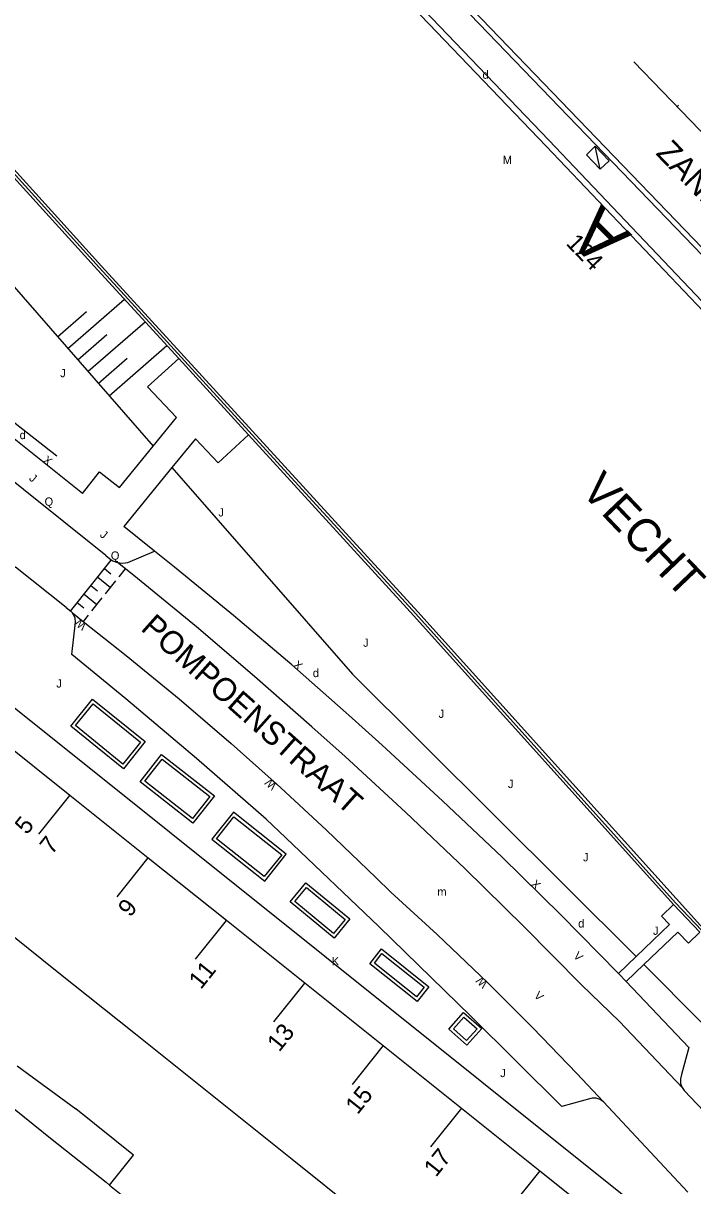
# Model space of a CAD drawing. Extents: x 134999 to 136502, y 457398 to 459002.
# Drawn here: x 135503.6 to 135544.1, y 458003.2 to 458073.5 of the extents above; entities that cross this region are included whole.
import ezdxf

# ---------------------------------------------------------------- set-up
doc = ezdxf.new("R2010")
doc.units = 0
for name, color, linetype in [('IO_IN_Markering-bestaand', 7, 'Continuous'), ('RI_DGTB_15', 7, 'Continuous'), ('RI_DGTB_18', 7, 'Continuous'), ('RI_DGTB_29', 7, 'Continuous'), ('RI_DGTB_3', 7, 'Continuous'), ('RI_DGTB_30', 7, 'Continuous'), ('RI_DGTB_31', 7, 'Continuous'), ('RI_DGTB_35', 7, 'Continuous'), ('RI_DGTB_36', 7, 'Continuous'), ('RI_DGTB_37', 7, 'Continuous'), ('RI_DGTB_38', 7, 'Continuous'), ('RI_DGTB_43', 7, 'Continuous'), ('RI_DGTB_49', 7, 'Continuous'), ('RI_DGTB_53', 7, 'Continuous'), ('RI_DGTB_54', 7, 'Continuous'), ('RI_DGTB_58', 7, 'Continuous'), ('RI_DGTB_6', 7, 'Continuous')]:
    doc.layers.add(name, color=color, linetype=linetype)

msp = doc.modelspace()

# ---------------------------------------------------------------- linework, layer by layer
at = {"layer": 'IO_IN_Markering-bestaand'}
msp.add_line((135543.109, 458068.485), (135543.203, 458068.575), dxfattribs=at)
at = {"layer": 'RI_DGTB_15'}
for p, q in [((135506.414, 458026.838), (135504.541, 458024.496)), ((135511.149, 458023.056), (135509.276, 458020.714)), ((135515.884, 458019.274), (135514.011, 458016.932)), ((135520.619, 458015.492), (135518.746, 458013.15)), ((135525.354, 458011.71), (135523.481, 458009.368)), ((135530.089, 458007.928), (135528.216, 458005.586)), ((135534.824, 458004.146), (135532.951, 458001.804))]:
    msp.add_line(p, q, dxfattribs=at)
at = {"layer": 'RI_DGTB_18'}
for p, q in [((135506.318, 458053.852), (135509.733, 458056.837)), ((135505.688, 458054.567), (135507.437, 458056.096)), ((135507.548, 458052.479), (135510.976, 458055.475)), ((135506.918, 458053.165), (135508.667, 458054.694)), ((135508.811, 458050.987), (135512.295, 458054.032)), ((135508.153, 458051.74), (135509.902, 458053.269))]:
    msp.add_line(p, q, dxfattribs=at)
for points in [[(135500, 458061.071), (135511.461, 458047.956)], [(135512.6, 458046.653), (135523.511, 458034.168), (135540.642, 458017.095)], [(135541.104, 458016.611), (135554.944, 458002.696), (135555.479, 458002.089), (135556.531, 458000.833), (135556.716, 458000.588)]]:
    msp.add_lwpolyline(points, dxfattribs=at)
at = {"layer": 'RI_DGTB_3'}
for p, q in [((135501.696, 458030.642), (135506.429, 458026.857)), ((135506.429, 458026.857), (135511.162, 458023.072)), ((135511.162, 458023.072), (135515.895, 458019.288)), ((135500.934, 458019.985), (135505.666, 458016.202)), ((135515.895, 458019.288), (135520.628, 458015.503)), ((135505.666, 458016.202), (135510.401, 458012.417)), ((135520.628, 458015.503), (135525.361, 458011.718)), ((135510.401, 458012.417), (135515.134, 458008.633)), ((135525.361, 458011.718), (135530.094, 458007.934)), ((135515.134, 458008.633), (135519.866, 458004.849)), ((135530.094, 458007.934), (135534.827, 458004.149)), ((135519.866, 458004.849), (135524.599, 458001.065)), ((135534.827, 458004.149), (135539.56, 458000.364))]:
    msp.add_line(p, q, dxfattribs=at)
at = {"layer": 'RI_DGTB_30'}
msp.add_line((135538.475, 458064.688), (135538.181, 458066.077), dxfattribs=at)
msp.add_lwpolyline([(135539.015, 458065.206), (135538.181, 458066.077), (135537.641, 458065.56), (135538.475, 458064.688), (135539.015, 458065.206)], dxfattribs=at)
at = {"layer": 'RI_DGTB_31'}
for p, q in [((135506.472, 458037.986), (135508.936, 458041.069)), ((135508.525, 458040.554), (135508.915, 458040.242)), ((135509.409, 458040.059), (135509.786, 458040.532)), ((135508.113, 458040.04), (135508.895, 458039.416)), ((135508.586, 458039.03), (135509.203, 458039.802)), ((135507.291, 458039.01), (135508.072, 458038.386)), ((135507.702, 458039.525), (135508.093, 458039.213)), ((135506.88, 458038.496), (135507.27, 458038.184)), ((135507.764, 458038), (135508.381, 458038.772)), ((135507.252, 458037.36), (135507.558, 458037.743))]:
    msp.add_line(p, q, dxfattribs=at)
for points in [[(135506.482, 458031.03), (135507.802, 458032.663), (135510.99, 458030.087), (135509.67, 458028.454), (135506.482, 458031.03)], [(135506.764, 458031.06), (135507.832, 458032.381), (135510.708, 458030.057), (135509.64, 458028.736), (135506.764, 458031.06)], [(135510.679, 458027.665), (135511.977, 458029.316), (135515.166, 458026.809), (135513.868, 458025.158), (135510.679, 458027.665)], [(135510.96, 458027.699), (135512.011, 458029.035), (135514.885, 458026.775), (135513.834, 458025.439), (135510.96, 458027.699)], [(135516.317, 458025.829), (135515.006, 458024.186), (135518.214, 458021.653), (135519.512, 458023.281), (135516.317, 458025.829)], [(135515.288, 458024.219), (135516.349, 458025.549), (135519.231, 458023.249), (135518.182, 458021.933), (135515.288, 458024.219)], [(135523.348, 458019.367), (135522.397, 458018.213), (135519.747, 458020.398), (135520.698, 458021.552), (135523.348, 458019.367)], [(135523.067, 458019.34), (135522.37, 458018.495), (135520.029, 458020.425), (135520.725, 458021.27), (135523.067, 458019.34)], [(135528.125, 458015.27), (135527.415, 458014.38), (135524.548, 458016.666), (135525.258, 458017.557), (135528.125, 458015.27)], [(135527.844, 458015.238), (135527.383, 458014.661), (135524.829, 458016.698), (135525.29, 458017.276), (135527.844, 458015.238)], [(135531.315, 458012.741), (135530.423, 458011.734), (135529.325, 458012.707), (135530.217, 458013.714), (135531.315, 458012.741)], [(135531.032, 458012.724), (135530.406, 458012.016), (135529.607, 458012.724), (135530.234, 458013.432), (135531.032, 458012.724)]]:
    msp.add_lwpolyline(points, dxfattribs=at)
at = {"layer": 'RI_DGTB_49'}
msp.add_line((135505.646, 458047.349), (135502.079, 458050.122), dxfattribs=at)
at = {"layer": 'RI_DGTB_53'}
for p, q in [((135551.541, 458059.724), (135540.508, 458071.188)), ((135507.187, 458045.092), (135501.186, 458049.887)), ((135511.548, 458041.607), (135509.697, 458043.086)), ((135540.042, 458015.596), (135539.576, 458016.077)), ((135508.837, 458003.274), (135511.258, 458001.34))]:
    msp.add_line(p, q, dxfattribs=at)
for points in [[(135500, 458106.341), (135522.786, 458082.649), (135567.024, 458036.695), (135577.378, 458025.828), (135581.355, 458021.671), (135586.089, 458016.616), (135590.764, 458011.507), (135595.38, 458006.343), (135599.936, 458001.127), (135614.246, 457984.115), (135622.14, 457974.754), (135625.103, 457971.341), (135629.663, 457965.976), (135630.846, 457964.632), (135636.283, 457958.529), (135641.779, 457952.48), (135647.334, 457946.484), (135652.947, 457940.544), (135658.618, 457934.658), (135668.011, 457925.104), (135669.086, 457924.108), (135675.68, 457917.45)], [(135500, 458105.95), (135522.53, 458082.474), (135566.768, 458036.52), (135577.122, 458025.653), (135581.905, 458020.644), (135586.629, 458015.579), (135591.294, 458010.46), (135595.9, 458005.288), (135599.68, 458000.952), (135613.99, 457983.94), (135621.884, 457974.579), (135629.407, 457965.801), (135634.83, 457959.686), (135640.313, 457953.625), (135645.855, 457947.618), (135651.456, 457941.665), (135657.115, 457935.768), (135658.362, 457934.483), (135667.755, 457924.929), (135668.83, 457923.933), (135672.465, 457920.226), (135675.507, 457917.245)], [(135511.461, 458047.956), (135512.867, 458049.692), (135511.127, 458051.53), (135513.008, 458053.251)], [(135508.609, 458041.337), (135501.073, 458047.358), (135501.186, 458049.887)], [(135517.223, 458048.637), (135515.399, 458046.943), (135514.017, 458048.394), (135512.6, 458046.653)], [(135507.187, 458045.092), (135508.233, 458046.401), (135509.429, 458045.448), (135511.461, 458047.956)], [(135512.6, 458046.653), (135509.697, 458043.086)], [(135508.609, 458041.337), (135508.936, 458041.076), (135509.02, 458041.026), (135509.311, 458040.913)], [(135509.311, 458040.913), (135509.622, 458040.878), (135509.931, 458040.922), (135511.548, 458041.607)], [(135539.576, 458016.077), (135536.09, 458019.615), (135532.547, 458023.096), (135528.948, 458026.52), (135525.295, 458029.885), (135523.297, 458031.681), (135519.835, 458034.728), (135516.32, 458037.715), (135512.754, 458040.641), (135511.548, 458041.607)], [(135506.201, 458038.203), (135503.146, 458040.643), (135500, 458038.47)], [(135506.201, 458038.203), (135506.493, 458037.969), (135506.589, 458037.873)], [(135538.666, 458008.311), (135538.472, 458008.459), (135538.241, 458008.538), (135537.997, 458008.538), (135537.917, 458008.52), (135536.161, 458008.029), (135530.66, 458013.501), (135525.102, 458018.916), (135519.489, 458024.274), (135518.285, 458025.409), (135514.076, 458029.071), (135509.815, 458032.673), (135506.561, 458035.353), (135506.764, 458037.31), (135506.747, 458037.556), (135506.653, 458037.784), (135506.589, 458037.873)], [(135506.589, 458037.873), (135507.246, 458037.352)], [(135507.246, 458037.352), (135509.833, 458035.303), (135513.027, 458032.67), (135516.169, 458029.976), (135518.592, 458027.825), (135518.91, 458027.537), (135521.94, 458024.738), (135524.915, 458021.882), (135525.829, 458020.981), (135528.624, 458018.431), (135531.696, 458015.502), (135534.41, 458012.794), (135537.067, 458010.031), (135538.666, 458008.311)], [(135502.963, 458032.227), (135540.814, 458001.934), (135539.56, 458000.364)], [(135543.432, 458009.172), (135539.635, 458013.162), (135537.339, 458015.383)], [(135540.042, 458015.596), (135543.839, 458011.606), (135543.38, 458009.969), (135543.319, 458009.702), (135543.337, 458009.429), (135543.432, 458009.172)], [(135543.432, 458009.172), (135543.551, 458009.003), (135546.694, 458005.69)], [(135538.666, 458008.311), (135543.778, 458002.862)]]:
    msp.add_lwpolyline(points, dxfattribs=at)
at = {"layer": 'RI_DGTB_54'}
for p, q in [((135540.642, 458017.095), (135539.576, 458016.077)), ((135541.104, 458016.611), (135540.042, 458015.596))]:
    msp.add_line(p, q, dxfattribs=at)
for points in [[(135509.786, 458040.532), (135509.311, 458040.913)], [(135537.339, 458015.383), (135533.853, 458018.921), (135530.31, 458022.402), (135526.711, 458025.826), (135523.058, 458029.191), (135521.06, 458030.987), (135517.598, 458034.034), (135514.083, 458037.021), (135510.517, 458039.947), (135509.786, 458040.532)], [(135542.912, 458020.245), (135542.175, 458019.541), (135542.665, 458019.027), (135540.642, 458017.095)], [(135541.104, 458016.611), (135543.163, 458018.578), (135543.805, 458017.906), (135544.492, 458018.561)]]:
    msp.add_lwpolyline(points, dxfattribs=at)
at = {"layer": 'RI_DGTB_58'}
for p, q in [((135500, 458067.534), (135508.105, 458058.619)), ((135542.912, 458020.245), (135544.492, 458018.561))]:
    msp.add_line(p, q, dxfattribs=at)
for points in [[(135507.6, 458095.441), (135535.378, 458066.447), (135546.174, 458055.088)], [(135507.338, 458095.191), (135535.215, 458066.094), (135545.91, 458054.841)], [(135609.875, 457947.356), (135603.463, 457953.841), (135586.489, 457972.628), (135544.723, 458018.782), (135527.449, 458037.928), (135508.335, 458058.839), (135500, 458068.045)], [(135508.223, 458058.727), (135501.169, 458066.499), (135500, 458067.788)], [(135508.223, 458058.727), (135527.33, 458037.808), (135543.03, 458020.353), (135544.61, 458018.669), (135586.415, 457972.48), (135603.387, 457953.695), (135609.682, 457947.331)], [(135508.105, 458058.619), (135513.008, 458053.251)], [(135513.008, 458053.251), (135517.223, 458048.637)], [(135517.223, 458048.637), (135527.211, 458037.701), (135542.912, 458020.245)]]:
    msp.add_lwpolyline(points, dxfattribs=at)
at = {"layer": 'RI_DGTB_6'}
msp.add_line((135503.24, 458010.484), (135506.79, 458007.883), dxfattribs=at)
for points in [[(135501.904, 458008.818), (135505.371, 458006.046)], [(135508.837, 458003.274), (135510.287, 458005.087), (135506.79, 458007.883)], [(135505.371, 458006.046), (135508.621, 458003.449), (135508.837, 458003.274)]]:
    msp.add_lwpolyline(points, dxfattribs=at)

# ---------------------------------------------------------------- texts
at = {"layer": 'RI_DGTB_29'}
for p in [(135531.368, 458070.162), (135503.399, 458048.375), (135521.112, 458033.989), (135537.144, 458018.849)]:
    msp.add_text('d', height=0.5, dxfattribs=at).set_placement(p)
at = {"layer": 'RI_DGTB_30'}
for s, height, rotation, p in [('X', 0.499, 321.40945, (135504.766, 458047.028)), ('W', 0.499, 141.39165, (135507.487, 458037.166)), ('X', 0.499, 319.01172, (135519.888, 458034.672)), ('W', 0.499, 137.81026, (135518.972, 458027.482)), ('X', 0.5, 315.58069, (135534.257, 458021.433)), ('V', 0.499, 315.3309, (135536.821, 458017.092)), ('K', 0.499, 359.53973, (135522.251, 458016.571)), ('W', 0.499, 135.46768, (135531.721, 458015.488)), ('V', 0.499, 315.3309, (135534.439, 458014.689))]:
    msp.add_text(s, height=height, rotation=rotation, dxfattribs=at).set_placement(p)
at = {"layer": 'RI_DGTB_31'}
for s, p in [('M', (135532.588, 458065.004)), ('J', (135505.849, 458052.114)), ('Q', (135504.905, 458044.348)), ('J', (135515.41, 458043.702)), ('Q', (135508.908, 458041.087)), ('J', (135524.151, 458035.823)), ('J', (135528.714, 458031.523)), ('J', (135532.901, 458027.281)), ('J', (135537.437, 458022.851)), ('J', (135541.667, 458018.409)), ('J', (135532.435, 458009.807))]:
    msp.add_text(s, height=0.5, dxfattribs=at).set_placement(p)
for height, rotation, p in [(0.5, 321.37756, (135503.932, 458045.937)), (0.5, 321.37756, (135508.204, 458042.521)), (0.499, 359.53973, (135505.616, 458033.357))]:
    msp.add_text('J', height=height, rotation=rotation, dxfattribs=at).set_placement(p)
at = {"layer": 'RI_DGTB_35'}
msp.add_text('5', height=1.054, rotation=51.3509, dxfattribs=at).set_placement((135503.836, 458024.415))
at = {"layer": 'RI_DGTB_36'}
for s, rotation, p in [('124', 314.105, (135536.359, 458060.169)), ('7', 51.3509, (135505.343, 458023.208)), ('9', 51.3509, (135510.079, 458019.428)), ('11', 51.3509, (135514.347, 458015.061)), ('13', 51.3509, (135519.083, 458011.281)), ('15', 51.3509, (135523.817, 458007.497)), ('17', 51.3509, (135528.552, 458003.715))]:
    msp.add_text(s, height=1.054, rotation=rotation, dxfattribs=at).set_placement(p)
at = {"layer": 'RI_DGTB_37'}
for s, rotation, p in [('ZANDPAD', 313.8452, (135541.788, 458065.624)), ('POMPOENSTRAAT', 318.32081, (135510.656, 458036.869))]:
    msp.add_text(s, height=1.4, rotation=rotation, dxfattribs=at).set_placement(p)
at = {"layer": 'RI_DGTB_38'}
msp.add_text(' VECHT', height=2, rotation=313.68824, dxfattribs=at).set_placement((135536.721, 458045.731))
at = {"layer": 'RI_DGTB_43'}
msp.add_text('m', height=0.5, dxfattribs=at).set_placement((135528.638, 458020.769))
at = {"layer": 'RI_DGTB_6'}
msp.add_text('A', height=3, rotation=135, dxfattribs=at).set_placement((135540.418, 458060.718))

doc.saveas('drawing.dxf')
